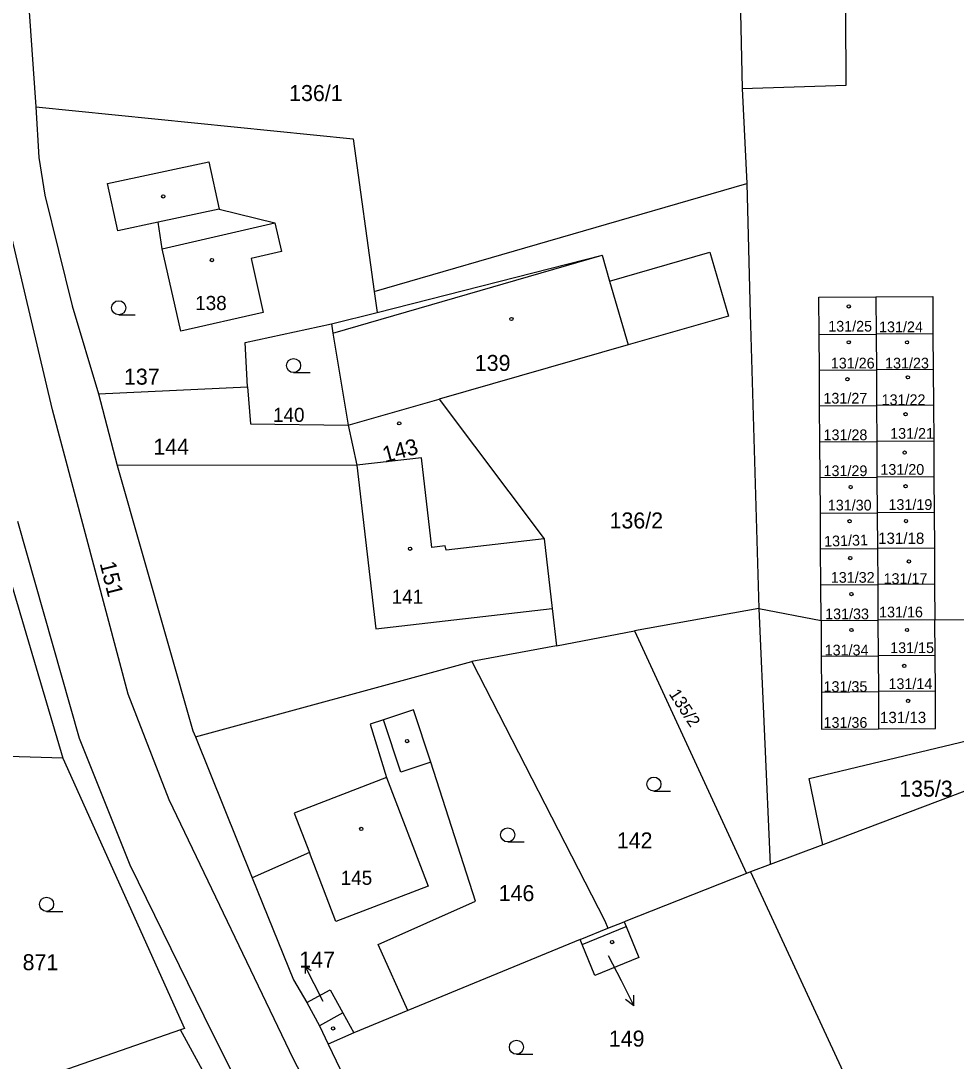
# Model space of a CAD drawing. Extents: x -504988 to -494607, y -1123820 to -1114018.
# Drawn here: x -497545.8 to -497446.4, y -1120031.7 to -1119921.1 of the extents above; entities that cross this region are included whole.
import ezdxf

# ---------------------------------------------------------------- set-up
doc = ezdxf.new("R2010")
doc.units = 0
for name, color, linetype in [('Hranice parcel', 7, 'Continuous'), ('Parcelní čísla', 7, 'Continuous'), ('Pop  PČ popisy', 7, 'Continuous'), ('Vnitřní kresba', 7, 'Continuous'), ('Značky budov', 7, 'Continuous'), ('Značky kultur', 7, 'Continuous')]:
    doc.layers.add(name, color=color, linetype=linetype)

msp = doc.modelspace()

# ---------------------------------------------------------------- linework, layer by layer
at = {"layer": 'Hranice parcel'}
for p, q in [((-497469.35, -1119917.79), (-497469.12, -1119928.3)), ((-497469.12, -1119928.3), (-497468.61, -1119938.41)), ((-497508.21, -1119949.89), (-497468.61, -1119938.41)), ((-497508.21, -1119949.89), (-497507.91, -1119952.1)), ((-497454.9, -1119950.45), (-497454.88, -1119954.41)), ((-497512.76, -1119953.33), (-497507.91, -1119952.1)), ((-497460.93, -1119954.44), (-497454.88, -1119954.41)), ((-497460.9, -1119958.24), (-497460.93, -1119954.44)), ((-497448.83, -1119954.37), (-497454.88, -1119954.41)), ((-497454.88, -1119954.41), (-497454.85, -1119958.2)), ((-497448.83, -1119954.37), (-497448.8, -1119958.17)), ((-497460.9, -1119958.24), (-497454.85, -1119958.2)), ((-497460.88, -1119962.04), (-497460.9, -1119958.24)), ((-497448.8, -1119958.17), (-497454.85, -1119958.2)), ((-497454.85, -1119958.2), (-497454.83, -1119962)), ((-497448.8, -1119958.17), (-497448.78, -1119961.97)), ((-497537.51, -1119960.75), (-497521.66, -1119960)), ((-497537.51, -1119960.75), (-497535.51, -1119968.38)), ((-497510.97, -1119964.09), (-497501.31, -1119961.32)), ((-497501.31, -1119961.32), (-497490.14, -1119976.15)), ((-497460.88, -1119962.04), (-497454.83, -1119962)), ((-497460.85, -1119965.84), (-497460.88, -1119962.04)), ((-497448.78, -1119961.97), (-497454.83, -1119962)), ((-497454.83, -1119962), (-497454.8, -1119965.81)), ((-497448.78, -1119961.97), (-497448.75, -1119965.77)), ((-497510.97, -1119964.09), (-497510.04, -1119968.34)), ((-497460.85, -1119965.84), (-497454.8, -1119965.81)), ((-497460.83, -1119969.64), (-497460.85, -1119965.84)), ((-497448.75, -1119965.77), (-497454.8, -1119965.81)), ((-497454.8, -1119965.81), (-497454.78, -1119969.6)), ((-497448.75, -1119965.77), (-497448.73, -1119969.57)), ((-497510.04, -1119968.34), (-497535.51, -1119968.38)), ((-497460.83, -1119969.64), (-497454.78, -1119969.6)), ((-497460.8, -1119973.44), (-497460.83, -1119969.64)), ((-497448.73, -1119969.57), (-497454.78, -1119969.6)), ((-497454.78, -1119969.6), (-497454.75, -1119973.41)), ((-497448.73, -1119969.57), (-497448.7, -1119973.37)), ((-497548.85, -1119973.92), (-497541.3, -1119999.48)), ((-497460.8, -1119973.44), (-497454.75, -1119973.41)), ((-497460.78, -1119977.24), (-497460.8, -1119973.44)), ((-497448.7, -1119973.37), (-497454.75, -1119973.41)), ((-497454.75, -1119973.41), (-497454.73, -1119977.2)), ((-497448.7, -1119973.37), (-497448.68, -1119977.17)), ((-497490.14, -1119976.15), (-497489.28, -1119983.58)), ((-497460.78, -1119977.24), (-497454.73, -1119977.2)), ((-497460.76, -1119981.04), (-497460.78, -1119977.24)), ((-497448.68, -1119977.17), (-497454.73, -1119977.2)), ((-497454.73, -1119977.2), (-497454.7, -1119981)), ((-497448.68, -1119977.17), (-497448.66, -1119980.97)), ((-497460.76, -1119981.04), (-497454.7, -1119981)), ((-497460.73, -1119984.84), (-497460.76, -1119981.04)), ((-497448.66, -1119980.97), (-497454.7, -1119981)), ((-497454.7, -1119981), (-497454.68, -1119984.8)), ((-497448.66, -1119980.97), (-497448.63, -1119984.76)), ((-497467.32, -1119983.57), (-497480.56, -1119985.95)), ((-497467.32, -1119983.57), (-497466.13, -1120010.78)), ((-497467.32, -1119983.57), (-497460.73, -1119984.84)), ((-497460.73, -1119984.84), (-497454.68, -1119984.8)), ((-497460.73, -1119984.84), (-497460.71, -1119988.64)), ((-497448.63, -1119984.76), (-497454.68, -1119984.8)), ((-497454.68, -1119984.8), (-497454.66, -1119988.6)), ((-497448.63, -1119984.76), (-497438.63, -1119984.7)), ((-497448.61, -1119988.57), (-497448.63, -1119984.76)), ((-497480.56, -1119985.95), (-497468.66, -1120011.73)), ((-497460.71, -1119988.64), (-497454.66, -1119988.6)), ((-497460.71, -1119988.64), (-497460.68, -1119992.44)), ((-497448.61, -1119988.57), (-497454.66, -1119988.6)), ((-497454.66, -1119988.6), (-497454.63, -1119992.4)), ((-497448.58, -1119992.36), (-497448.61, -1119988.57)), ((-497460.68, -1119992.44), (-497454.63, -1119992.4)), ((-497448.58, -1119992.36), (-497454.63, -1119992.4)), ((-497454.63, -1119992.4), (-497454.61, -1119996.35)), ((-497527.18, -1119997.2), (-497521.16, -1120012.17)), ((-497430.5, -1119997.35), (-497460.55, -1120008.67)), ((-497541.3, -1119999.48), (-497552.95, -1119999.09)), ((-497460.55, -1120008.67), (-497466.13, -1120010.78)), ((-497468.21, -1120011.56), (-497468.66, -1120011.73)), ((-497466.13, -1120010.78), (-497468.21, -1120011.56)), ((-497468.21, -1120011.56), (-497454.33, -1120041.48)), ((-497468.66, -1120011.73), (-497481.64, -1120016.85)), ((-497483.37, -1120017.53), (-497481.64, -1120016.85)), ((-497486.32, -1120018.75), (-497483.37, -1120017.53)), ((-497486.32, -1120018.75), (-497504.64, -1120026.29)), ((-497504.64, -1120026.29), (-497510.38, -1120028.65)), ((-497528.79, -1120028.34), (-497547.97, -1120034.99)), ((-497516.3, -1120051.06), (-497528.79, -1120028.34)), ((-497510.38, -1120028.65), (-497513.09, -1120029.86))]:
    msp.add_line(p, q, dxfattribs=at)
for points in [[(-497469.12, -1119928.3), (-497458.05, -1119927.97), (-497458.31, -1119874.48)], [(-497545.41, -1119913.28), (-497545.14, -1119916.1), (-497544.16, -1119930.25)], [(-497361.47, -1120198.15), (-497379.18, -1120188.07), (-497390.17, -1120181.08), (-497404.66, -1120166.97), (-497432.14, -1120134.02), (-497444.01, -1120121.79), (-497482.73, -1120082.55), (-497496.71, -1120066.8), (-497506.79, -1120050.6), (-497516.8, -1120031.46), (-497530, -1120003.91), (-497534.36, -1119992.68), (-497542.39, -1119962.44), (-497548.38, -1119937.23), (-497550.16, -1119922.65), (-497549, -1119916.55)], [(-497544.16, -1119930.25), (-497510.43, -1119933.67), (-497508.21, -1119949.89)], [(-497544.16, -1119930.25), (-497543.84, -1119935.64), (-497543.21, -1119939.63), (-497540.3, -1119951.39), (-497537.51, -1119960.75)], [(-497524.7, -1119941.14), (-497518.77, -1119942.6), (-497518.07, -1119945.64), (-497521.3, -1119946.38), (-497519.99, -1119952.1), (-497528.74, -1119954.11), (-497530.75, -1119945.34), (-497531.16, -1119942.52), (-497535.46, -1119943.44), (-497536.54, -1119938.41), (-497525.78, -1119936.11), (-497524.7, -1119941.14)], [(-497468.61, -1119938.41), (-497468.25, -1119952.25), (-497467.32, -1119983.57)], [(-497507.91, -1119952.1), (-497484, -1119946.02), (-497483.2, -1119948.77), (-497481.23, -1119955.56), (-497501.31, -1119961.32)], [(-497460.93, -1119954.44), (-497460.95, -1119950.49), (-497454.9, -1119950.45)], [(-497454.9, -1119950.45), (-497448.85, -1119950.42), (-497448.83, -1119954.37)], [(-497521.66, -1119960), (-497521.92, -1119955.31), (-497512.76, -1119953.33)], [(-497512.76, -1119953.33), (-497512.59, -1119954.31), (-497510.97, -1119964.09)], [(-497521.66, -1119960), (-497521.36, -1119963.95), (-497510.97, -1119964.09)], [(-497535.51, -1119968.38), (-497527.47, -1119996.55), (-497527.18, -1119997.2)], [(-497490.14, -1119976.15), (-497500.57, -1119977.35), (-497500.67, -1119976.92), (-497502.1, -1119977.09), (-497503.2, -1119967.55), (-497510.04, -1119968.34)], [(-497510.04, -1119968.34), (-497508.04, -1119985.73), (-497489.28, -1119983.58)], [(-497489.28, -1119983.58), (-497488.82, -1119987.55), (-497480.56, -1119985.95)], [(-497527.18, -1119997.2), (-497497.84, -1119989.18), (-497483.71, -1120016.75), (-497483.37, -1120017.53)], [(-497460.55, -1120008.67), (-497462, -1120001.62), (-497424.86, -1119992.74)], [(-497460.68, -1119992.44), (-497460.66, -1119996.39), (-497454.61, -1119996.35)], [(-497454.61, -1119996.35), (-497448.56, -1119996.32), (-497448.58, -1119992.36)], [(-497504.64, -1120026.29), (-497507.77, -1120019.28), (-497497.45, -1120014.67), (-497502.18, -1119999.9), (-497504.03, -1119994.33), (-497507.23, -1119995.4), (-497508.63, -1119995.86), (-497506.9, -1120001.52), (-497516.72, -1120005.3), (-497515.1, -1120009.5), (-497521.16, -1120012.17)], [(-497541.3, -1119999.48), (-497528.37, -1120028.19), (-497528.79, -1120028.34)], [(-497521.16, -1120012.17), (-497516.79, -1120023.03), (-497515.37, -1120025.45)], [(-497481.64, -1120016.85), (-497481.43, -1120017.36), (-497480.1, -1120020.66), (-497484.77, -1120022.57), (-497486.11, -1120019.27), (-497486.32, -1120018.75)], [(-497515.37, -1120025.45), (-497512.89, -1120024.09), (-497511.54, -1120026.54), (-497510.38, -1120028.65)], [(-497515.37, -1120025.45), (-497514.02, -1120027.9), (-497513.09, -1120029.86)], [(-497513.09, -1120029.86), (-497510.59, -1120035.12), (-497503.78, -1120047.44)]]:
    msp.add_lwpolyline(points, dxfattribs=at)
at = {"layer": 'Pop  PČ popisy'}
for p, q in [((-497483.35, -1120020.44), (-497481.98, -1120023.11)), ((-497514.59, -1120023.44), (-497515.54, -1120021.57)), ((-497515.54, -1120021.57), (-497514.91, -1120022.03)), ((-497515.54, -1120021.57), (-497515.54, -1120022.35)), ((-497513.64, -1120025.32), (-497514.59, -1120023.44)), ((-497481.98, -1120023.11), (-497480.62, -1120025.78)), ((-497480.62, -1120025.78), (-497480.63, -1120024.66)), ((-497480.62, -1120025.78), (-497481.52, -1120025.12))]:
    msp.add_line(p, q, dxfattribs=at)
at = {"layer": 'Vnitřní kresba'}
for p, q in [((-497524.7, -1119941.14), (-497531.16, -1119942.52)), ((-497530.75, -1119945.34), (-497518.77, -1119942.6)), ((-497512.59, -1119954.31), (-497484, -1119946.02)), ((-497483.2, -1119948.77), (-497472.53, -1119945.71)), ((-497472.53, -1119945.71), (-497470.56, -1119952.5)), ((-497470.56, -1119952.5), (-497481.23, -1119955.56)), ((-497546.11, -1119974.27), (-497539.57, -1119997.35)), ((-497488.82, -1119987.55), (-497497.84, -1119989.18)), ((-497505.37, -1120000.97), (-497507.23, -1119995.4)), ((-497539.57, -1119997.35), (-497534.16, -1120010.82)), ((-497502.18, -1119999.9), (-497505.37, -1120000.97)), ((-497506.9, -1120001.52), (-497502.46, -1120013.06)), ((-497512.27, -1120016.84), (-497515.1, -1120009.5)), ((-497534.16, -1120010.82), (-497526.3, -1120026.86)), ((-497502.46, -1120013.06), (-497512.27, -1120016.84)), ((-497486.11, -1120019.27), (-497481.43, -1120017.36)), ((-497526.3, -1120026.86), (-497512.7, -1120054.21)), ((-497511.54, -1120026.54), (-497514.02, -1120027.9))]:
    msp.add_line(p, q, dxfattribs=at)
at = {"layer": 'Značky budov'}
for centre in [(-497530.63, -1119939.77), (-497525.46, -1119946.54), (-497457.78, -1119951.46), (-497493.62, -1119952.8), (-497457.78, -1119955.28), (-497451.59, -1119955.28), (-497457.93, -1119959.21), (-497451.49, -1119959), (-497451.74, -1119962.92), (-497505.54, -1119963.89), (-497451.84, -1119966.99), (-497457.58, -1119970.66), (-497451.74, -1119970.57), (-497451.7, -1119974.28), (-497457.7, -1119974.3), (-497504.4, -1119977.21), (-497457.63, -1119978.21), (-497451.39, -1119978.56), (-497457.49, -1119982.03), (-497457.49, -1119985.85), (-497451.59, -1119985.85), (-497451.89, -1119989.67), (-497451.48, -1119993.38), (-497504.71, -1119997.65), (-497509.59, -1120006.98), (-497482.93, -1120019.02), (-497512.58, -1120028.19)]:
    msp.add_circle(centre, 0.175, dxfattribs=at)
at = {"layer": 'Značky kultur'}
for p, q in [((-497535.36, -1119952.36), (-497533.61, -1119952.36)), ((-497516.78, -1119958.5), (-497515.03, -1119958.5)), ((-497478.49, -1120002.98), (-497476.74, -1120002.98)), ((-497494.02, -1120008.37), (-497492.27, -1120008.37)), ((-497543.03, -1120015.75), (-497541.28, -1120015.75)), ((-497493.09, -1120030.93), (-497491.34, -1120030.93))]:
    msp.add_line(p, q, dxfattribs=at)
for centre in [(-497535.36, -1119951.61), (-497516.78, -1119957.75), (-497478.49, -1120002.23), (-497494.02, -1120007.62), (-497543.03, -1120015), (-497493.09, -1120030.18)]:
    msp.add_circle(centre, 0.75, dxfattribs=at)

# ---------------------------------------------------------------- texts
at = {"layer": 'Parcelní čísla'}
for s, height, p in [('136/1', 1.7, (-497517.25, -1119929.64)), ('138', 1.5, (-497527.23, -1119951.85)), ('131/25', 1.139, (-497459.96, -1119954.14)), ('131/24', 1.139, (-497454.56, -1119954.21)), ('139', 1.7, (-497497.52, -1119958.32)), ('131/26', 1.139, (-497459.69, -1119958.06)), ('131/23', 1.139, (-497453.92, -1119958.06)), ('137', 1.7, (-497534.8, -1119959.78)), ('131/27', 1.139, (-497460.47, -1119961.79)), ('131/22', 1.139, (-497454.29, -1119961.95)), ('140', 1.5, (-497518.96, -1119963.74)), ('131/28', 1.139, (-497460.46, -1119965.68)), ('131/21', 1.139, (-497453.38, -1119965.53)), ('144', 1.7, (-497531.68, -1119967.23)), ('131/29', 1.139, (-497460.46, -1119969.5)), ('131/20', 1.139, (-497454.42, -1119969.36)), ('131/19', 1.139, (-497453.56, -1119973.09)), ('131/30', 1.139, (-497460.01, -1119973.15)), ('136/2', 1.7, (-497483.2, -1119975.06)), ('131/18', 1.2, (-497454.66, -1119976.7)), ('131/32', 1.139, (-497459.69, -1119980.83)), ('131/17', 1.139, (-497454.08, -1119980.96)), ('141', 1.5, (-497506.35, -1119983.06)), ('131/33', 1.139, (-497460.29, -1119984.71)), ('131/16', 1.139, (-497454.56, -1119984.51)), ('131/34', 1.139, (-497460.34, -1119988.55)), ('131/15', 1.139, (-497453.38, -1119988.3)), ('131/35', 1.139, (-497460.46, -1119992.43)), ('131/14', 1.139, (-497453.56, -1119992.13)), ('131/36', 1.139, (-497460.46, -1119996.25)), ('131/13', 1.2, (-497454.46, -1119995.74)), ('135/3', 1.7, (-497452.42, -1120003.56)), ('142', 1.7, (-497482.43, -1120009.06)), ('145', 1.5, (-497511.77, -1120012.93)), ('146', 1.7, (-497494.98, -1120014.66)), ('871', 1.7, (-497545.57, -1120022)), ('147', 1.7, (-497516.17, -1120021.72)), ('149', 1.7, (-497483.28, -1120030.12))]:
    msp.add_text(s, height=height, dxfattribs=at).set_placement(p)
for s, height, rotation, p in [('143', 1.7, 15, (-497507.07, -1119968.08)), ('131/31', 1.139, 2, (-497460.38, -1119977)), ('151', 1.7, 284, (-497537.39, -1119978.77)), ('135/2', 1.3, 303, (-497476.94, -1119992.64))]:
    msp.add_text(s, height=height, rotation=rotation, dxfattribs=at).set_placement(p)

doc.saveas('drawing.dxf')
